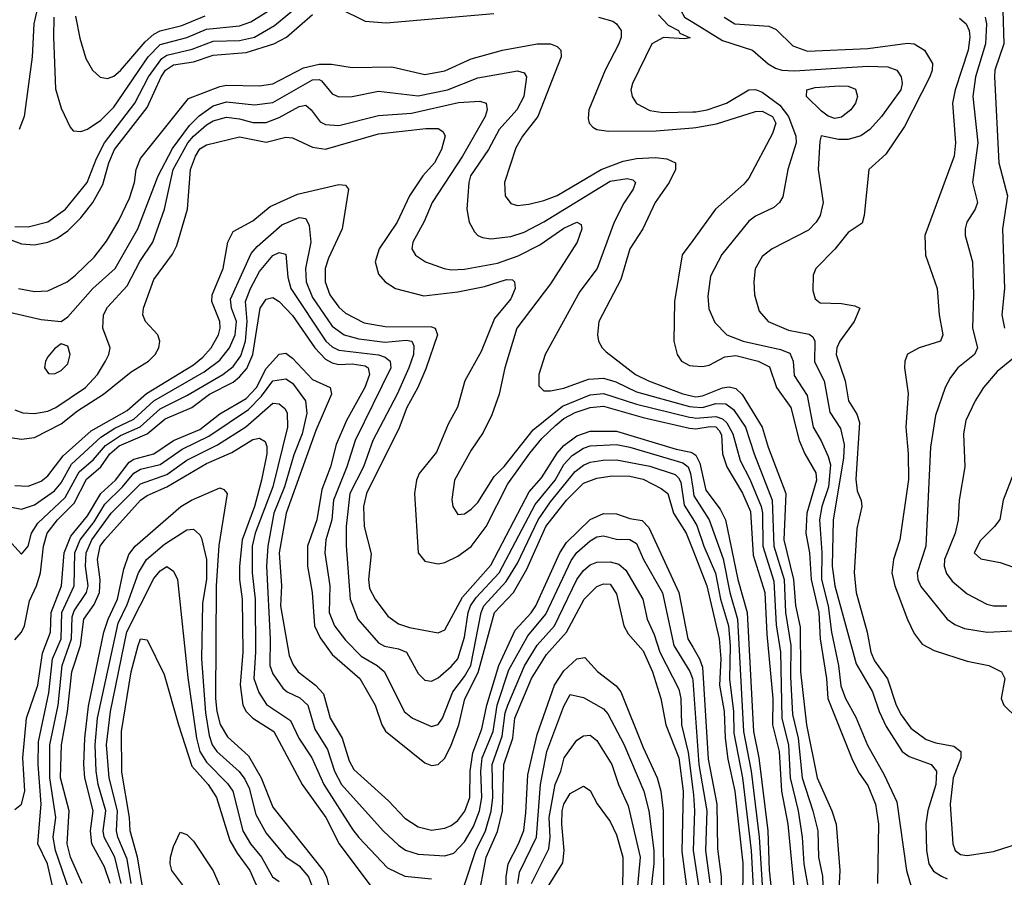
# Model space of a CAD drawing. Header units: inches. Extents: x 1308407 to 1441228, y 959628 to 1036311.
# Tile 456 of 656: x 1387965 to 1390942, y 983849 to 986443. Entities that reach past the tile are written whole.
import ezdxf

# ---------------------------------------------------------------- set-up
doc = ezdxf.new("R2010")
doc.units = ezdxf.units.IN
doc.header["$MEASUREMENT"] = 0
doc.layers.add('B3988', color=7, linetype='Continuous')
doc.layers.add('B3998', color=7, linetype='Continuous')

msp = doc.modelspace()

# ---------------------------------------------------------------- linework, layer by layer
at = {"layer": 'B3988', "color": 5}
for points, elevation in [([(1388034, 986546), (1388007.9, 986430), (1388003, 986330), (1387977.9, 986150), (1387963.6, 986110)], 3240), ([(1390000, 986566.9), (1389967.4, 986490), (1389964.5, 986470), (1389975.6, 986450), (1390000, 986435.1)], 3260), ([(1387950, 985817.1), (1387990, 985816), (1388050, 985830.8), (1388103.1, 985870), (1388168.6, 985950), (1388197.1, 986022.9), (1388221.7, 986070), (1388313.5, 986190), (1388354, 986270), (1388394.8, 986325.2), (1388410, 986335.2), (1388486.4, 986353.6), (1388550, 986378), (1388630, 986379.4), (1388674.6, 986390), (1388734.9, 986425.1), (1388833.2, 986506.8)], 3240), ([(1387930, 985780.3), (1387970, 985764.8), (1388010, 985762.1), (1388050, 985769.3), (1388078.2, 985781.8), (1388110, 985804), (1388150, 985843.4), (1388185.9, 985890), (1388216, 985944), (1388234.3, 986010), (1388251.9, 986050), (1388350, 986176.6), (1388392.5, 986270), (1388405.9, 986290), (1388430, 986306), (1388490, 986315), (1388550, 986335.3), (1388650, 986343), (1388732.9, 986370), (1388771.5, 986390), (1388850, 986458.7)], 3220), ([(1388068.2, 986450), (1388066.8, 986390), (1388073.2, 986233.2), (1388090, 986175.3), (1388117.5, 986117.5), (1388126.7, 986106.7), (1388150, 986104), (1388170, 986111.1), (1388210, 986138.8), (1388250, 986177.6), (1388353.7, 986330), (1388390, 986367.3), (1388470, 986388.8), (1388530, 986413.5), (1388630, 986424.3), (1388663.8, 986436.2), (1388730, 986477.7)], 3260), ([(1388133.6, 986453.6), (1388146.5, 986386.5), (1388165.2, 986325.2), (1388184.8, 986290), (1388208.3, 986268.3), (1388230, 986264.6), (1388250, 986271.6), (1388270, 986288.4), (1388344.3, 986375.7), (1388370, 986398.9), (1388390, 986409), (1388455.2, 986424.8), (1388525.8, 986454.2)], 3280), ([(1388930, 986477), (1389010, 986437.9), (1389073.4, 986433.4), (1389398.3, 986461.7)], 3220), ([(1389896.9, 986456.9), (1389926, 986426), (1389957.6, 986410), (1389961.6, 986401.6), (1389992.3, 986387.7), (1389975.7, 986384.3), (1389911.6, 986388.4), (1389876.8, 986370), (1389817.9, 986250), (1389812.6, 986230), (1389816.5, 986210), (1389830, 986189.3), (1389870, 986167.5), (1389910, 986161.7), (1390000, 986163.6)], 3240), ([(1389715.5, 986450), (1389758.4, 986438.4), (1389770.1, 986430.1), (1389783.3, 986410), (1389783.9, 986390), (1389776.4, 986370), (1389735.3, 986290), (1389686.1, 986170), (1389683.7, 986143.7), (1389687.1, 986130), (1389698, 986118), (1389710.1, 986110.1), (1389745.8, 986105.8), (1389890, 986106.2), (1390000, 986115.2)], 3220), ([(1387960.8, 985630), (1388010, 985620.3), (1388050, 985622.4), (1388108.7, 985650), (1388133.3, 985670), (1388190, 985724.1), (1388227.1, 985772.9), (1388265.1, 985834.9), (1388296.9, 985903.1), (1388312.2, 985950), (1388316.9, 985990), (1388330, 986022.7), (1388475.8, 986204.2), (1388570, 986240.8), (1388590, 986244.7), (1388690, 986242.1), (1388730, 986248.8), (1388823.4, 986296.6), (1388870, 986308), (1388907.8, 986307.8), (1388970, 986297.9), (1389090, 986299.9), (1389190, 986277.1), (1389250, 986287.6), (1389330, 986323.7), (1389424.4, 986350), (1389530, 986369.7), (1389569.7, 986369.7), (1389590, 986361.7), (1389601.7, 986350), (1389602.3, 986330), (1389531.6, 986150), (1389485.2, 986090), (1389465, 986055), (1389431.3, 985950), (1389432.6, 985910), (1389450, 985886.2), (1389470, 985880.8), (1389504.4, 985884.4), (1389550, 985895.4), (1389590, 985911.1), (1389723.1, 985990), (1389790, 986014.3), (1389830, 986022.5), (1389886.1, 986026.1), (1389921.5, 986021.5), (1389948.5, 986010), (1389948.5, 985990), (1389929.2, 985950), (1389886.5, 985890), (1389848.8, 985810), (1389810.1, 985750), (1389782.7, 985657.3), (1389716.2, 985530), (1389711.8, 985490), (1389715.3, 985470), (1389726.2, 985450), (1389738.5, 985438.5), (1389827.1, 985370), (1389866.5, 985350), (1389970, 985311.1), (1390000, 985304.2)], 3180), ([(1387920.8, 985560.8), (1388030, 985536.2), (1388090, 985530.2), (1388110, 985544), (1388186.5, 985630), (1388253.9, 985690), (1388322.4, 985810), (1388383.6, 985970), (1388427.2, 986052.8), (1388477.9, 986122.1), (1388507.9, 986152.1), (1388550, 986181.6), (1388590, 986194.3), (1388674.9, 986185.1), (1388730, 986191.7), (1388850, 986260.6), (1388870, 986261.3), (1388877.2, 986257.2), (1388910, 986217.9), (1388930, 986209.2), (1388970, 986210.5), (1389050, 986226.6), (1389170, 986212.2), (1389258.3, 986230), (1389350, 986266.9), (1389470, 986288.1), (1389490, 986282), (1389497.1, 986270), (1389489.3, 986210), (1389468.4, 986170), (1389415, 986110), (1389382.4, 986050), (1389328.5, 985970), (1389323, 985950), (1389316.6, 985870), (1389323.8, 985830), (1389340.6, 985800.6), (1389350.1, 985790.1), (1389364.2, 985784.2), (1389390, 985779.8), (1389450, 985786.5), (1389490, 985799.9), (1389550, 985831), (1389750, 985953.8), (1389802.1, 985962.1), (1389818.6, 985958.6), (1389827.2, 985950), (1389820.1, 985930), (1389792.1, 985887.9), (1389762.3, 985830), (1389711, 985690), (1389659, 985621), (1389554.4, 985430), (1389534.6, 985370), (1389535.1, 985335.1), (1389550, 985320.2), (1389570, 985319.8), (1389610, 985328.3), (1389684.6, 985355.4), (1389730, 985359), (1389767.2, 985347.2), (1389830, 985317.4), (1389990, 985272.5), (1390000, 985271.9)], 3160), ([(1387950, 985262.3), (1387973.9, 985253.9), (1388010, 985251.7), (1388050, 985258.9), (1388074.5, 985270), (1388164.1, 985330), (1388200.3, 985370), (1388224.5, 985410), (1388234.6, 985430), (1388238, 985450), (1388215.8, 985510), (1388217.9, 985550), (1388230, 985573.5), (1388290, 985637.5), (1388328.6, 985711.4), (1388367.8, 985770), (1388403, 985870), (1388429.4, 985990), (1388473.4, 986070), (1388490, 986090.5), (1388530, 986124.5), (1388550, 986136.4), (1388590, 986147.7), (1388630, 986143.1), (1388670, 986132.1), (1388710, 986131.4), (1388750, 986147), (1388810, 986179.9), (1388830, 986184), (1388846.5, 986170), (1388873.5, 986133.5), (1388890, 986125.3), (1388930, 986122.7), (1389050, 986152.4), (1389150, 986159.4), (1389291.9, 986191.9), (1389356.3, 986196.3), (1389375.2, 986190), (1389378, 986170), (1389372.6, 986150), (1389304.3, 986030), (1389212.5, 985890), (1389188.1, 985831.9), (1389153.7, 985770), (1389151.1, 985750), (1389162, 985730), (1389191.8, 985710), (1389248.4, 985690), (1389270, 985686.3), (1389310, 985688.2), (1389410, 985705.9), (1389471.8, 985728.2), (1389537.8, 985762.2), (1389610, 985812.4), (1389650, 985830.5), (1389662.8, 985822.7), (1389665, 985810), (1389650.7, 985769.3), (1389570, 985643.9), (1389468.6, 985510), (1389432, 985390), (1389415, 985310), (1389392.3, 985247.7), (1389366, 985194), (1389330, 985141), (1389280.1, 985050), (1389271.5, 984991.5), (1389274.3, 984970), (1389290, 984946.3), (1389310, 984947.9), (1389330, 984962.4), (1389350, 984982.6), (1389399.3, 985060.7), (1389430, 985091.3), (1389517.8, 985202.2), (1389606.5, 985273.5), (1389690, 985307.8), (1389730, 985312.4), (1389830, 985279.5), (1389990, 985240.7), (1390000, 985239.1)], 3140), ([(1387930, 985180.4), (1387970, 985174.4), (1388010, 985179), (1388090, 985220.9), (1388140, 985260), (1388218.4, 985310), (1388302.1, 985377.9), (1388354.8, 985410), (1388374.5, 985430), (1388385.6, 985450), (1388389.1, 985470), (1388382.3, 985490), (1388345.2, 985530), (1388337.5, 985550), (1388339.7, 985570), (1388370, 985657.1), (1388426.6, 985733.4), (1388440.2, 985759.8), (1388472.6, 985870), (1388481.7, 985990), (1388496.2, 986030), (1388510, 986052.3), (1388530, 986064.1), (1388630, 986088.4), (1388710, 986072.4), (1388770, 986087.5), (1388790, 986085.2), (1388850, 986056.7), (1388890, 986051), (1389050, 986097), (1389193.4, 986113.4), (1389230, 986113), (1389244.6, 986104.6), (1389251.3, 986091.3), (1389240.3, 986050), (1389219, 986010), (1389184, 985970), (1389143.6, 985910), (1389106.3, 985830), (1389052.3, 985750), (1389040.1, 985710), (1389050, 985672.6), (1389070.2, 985650), (1389101.8, 985630), (1389187.1, 985607.1), (1389290, 985619.4), (1389370, 985635.4), (1389436.6, 985656.6), (1389455.5, 985655.5), (1389460.9, 985650), (1389463.1, 985630), (1389450, 985598.4), (1389400.6, 985539.4), (1389360.7, 985439.3), (1389311.3, 985350), (1389288.9, 985271.1), (1389260.3, 985219.7), (1389225.3, 985134.7), (1389173.3, 985070), (1389165, 985050), (1389158.6, 985010), (1389170.1, 984830), (1389190, 984804.6), (1389230, 984797.3), (1389250, 984801.3), (1389290, 984820.3), (1389330, 984849.4), (1389375.1, 984910), (1389440.6, 985039.4), (1389507.9, 985132.1), (1389543.9, 985176.1), (1389584.9, 985215.1), (1389610, 985236.6), (1389644.9, 985255.1), (1389690, 985269.5), (1389730, 985274), (1389850, 985239.7), (1389990, 985207.2), (1390000, 985206.1)], 3120), ([(1387950, 985034), (1387990, 985031.8), (1388030, 985047.5), (1388050, 985063.6), (1388096.5, 985123.5), (1388180.5, 985199.5), (1388290, 985261.2), (1388347.9, 985312.1), (1388490, 985398.7), (1388518.5, 985421.5), (1388544, 985450), (1388566.2, 985490), (1388571.1, 985510), (1388569.9, 985530), (1388545.8, 985590), (1388547.1, 985610), (1388580.3, 985690), (1388594.4, 985770), (1388610, 985802.1), (1388670, 985834.4), (1388722.1, 985877.9), (1388805.4, 985914.6), (1388930, 985944.5), (1388950, 985942.2), (1388958.7, 985930), (1388940.1, 985810), (1388898.9, 985721.1), (1388889.1, 985690), (1388888.9, 985650), (1388902.7, 985610), (1388930, 985573.1), (1388950, 985555.1), (1389006.3, 985526.3), (1389070, 985514.3), (1389210, 985514.2), (1389221, 985510), (1389228.5, 985490), (1389193.4, 985386.6), (1389168.9, 985330), (1389135.6, 985270), (1389112.2, 985207.8), (1389013.5, 985010), (1389005, 984970), (1389006.2, 984910), (1389027.7, 984827.7), (1389019.5, 984750), (1389022.5, 984722.5), (1389039.8, 984690), (1389078.6, 984638.6), (1389110, 984615.7), (1389144.1, 984604.1), (1389230, 984588), (1389250, 984597.1), (1389304.2, 984695.8), (1389390, 984792.7), (1389505.6, 985014.4), (1389542.6, 985057.4), (1389590, 985132), (1389610, 985154.6), (1389650, 985184.5), (1389690, 985198.3), (1389770, 985198.3), (1389950, 985143.9), (1389994.4, 985134.4), (1390000, 985131.2)], 3080), ([(1387930, 984970.9), (1387970, 984962.8), (1388010, 984975.7), (1388070, 985017.7), (1388090, 985042.1), (1388121.3, 985098.7), (1388210, 985180.5), (1388252.7, 985207.3), (1388310, 985234.8), (1388370, 985289.8), (1388522.5, 985377.5), (1388570, 985413.1), (1388599.2, 985450), (1388616.4, 985490), (1388620, 985530), (1388605.8, 985570), (1388602.3, 985597.7), (1388664.6, 985735.4), (1388682.9, 985757.1), (1388757.6, 985822.4), (1388810, 985844.2), (1388830, 985841.2), (1388840.6, 985820.6), (1388844.9, 985770), (1388829.5, 985690), (1388831.2, 985650), (1388850, 985602.3), (1388910, 985515.6), (1388946.3, 985490), (1388990, 985477.7), (1389070, 985467.8), (1389133.6, 985473.6), (1389150.5, 985470.5), (1389156.7, 985456.7), (1389155.9, 985430), (1389141.8, 985390), (1389106.8, 985310), (1389033, 985170), (1389004.6, 985090), (1388963.5, 985010), (1388952.1, 984910), (1388952.4, 984852.4), (1388964.6, 984690), (1388987, 984630), (1389050, 984558), (1389068.4, 984548.4), (1389110, 984540.2), (1389134.8, 984530), (1389170, 984465), (1389190, 984445.3), (1389210, 984442.6), (1389230, 984452.3), (1389270, 984486.1), (1389289.9, 984510), (1389310, 984575.6), (1389321, 984650), (1389328, 984670), (1389345, 984695), (1389414.8, 984770), (1389523.9, 984976.1), (1389583.9, 985050), (1389610, 985097.4), (1389635.6, 985124.4), (1389670, 985147), (1389690, 985154.2), (1389770, 985157.6), (1389810, 985150.2), (1389970, 985102.7), (1389986.1, 985090), (1389993.8, 985070), (1390000, 985025.6)], 3060), ([(1390000, 985775.3), (1389968.2, 985731.8), (1389945.4, 985590), (1389943.1, 985470), (1389953.3, 985430), (1389965.9, 985410), (1389990, 985396.9), (1390000, 985396.1)], 3220), ([(1387939.7, 984859.7), (1387970, 984826), (1387990, 984850.4), (1388000.3, 984890), (1388019.7, 984920.3), (1388102.3, 984997.7), (1388144.5, 985075.5), (1388187.6, 985112.4), (1388224.7, 985155.3), (1388270, 985185.2), (1388329, 985211), (1388390, 985265.5), (1388470, 985306), (1388578.9, 985370), (1388610, 985393.6), (1388633.5, 985426.5), (1388647.4, 985470), (1388652.8, 985530), (1388647.8, 985590), (1388662.6, 985630), (1388690, 985681.1), (1388730, 985729.1), (1388750, 985738.7), (1388770, 985733.7), (1388776.1, 985663.9), (1388784.5, 985630), (1388890.7, 985470.7), (1388910, 985453.2), (1388930, 985443.1), (1389049.5, 985429.5), (1389070, 985422.3), (1389085, 985410), (1389086.7, 985390), (1388979.5, 985170), (1388953.7, 985090), (1388914.1, 984990), (1388908.9, 984930), (1388890.6, 984870), (1388888.1, 984830), (1388902.3, 984730), (1388901.1, 984650), (1388916.7, 984610), (1388950, 984565.9), (1388997.6, 984517.6), (1389045.8, 984490), (1389068, 984470), (1389127.2, 984350), (1389153.2, 984330), (1389210, 984305.6), (1389230, 984310.9), (1389243.8, 984330), (1389274.5, 984410), (1389310, 984455.9), (1389328.8, 984490), (1389360.1, 984650), (1389368.1, 984670), (1389436.4, 984743.6), (1389470, 984798.8), (1389532.3, 984930), (1389570, 984984.7), (1389644.2, 985075.8), (1389670, 985095.3), (1389690, 985104.1), (1389729.1, 985110.9), (1389770, 985111.7), (1389870, 985092.3), (1389947.2, 985067.2), (1389957.5, 985057.5), (1389964, 985044), (1389974.3, 984974.3), (1390000, 984933)], 3040), ([(1387950, 984567), (1387970, 984590.1), (1387979.1, 984610), (1387994.6, 984685.4), (1388015.4, 984730), (1388027.9, 984770), (1388037.1, 984850), (1388047.6, 984890), (1388078.7, 984930), (1388130, 984980.9), (1388167.1, 985052.9), (1388210, 985090), (1388237.9, 985130), (1388265.7, 985154.3), (1388350, 985189.7), (1388404.6, 985235.4), (1388485, 985270), (1388539, 985310), (1388610, 985346.8), (1388630, 985362.7), (1388652.1, 985387.9), (1388669.5, 985430), (1388692.4, 985570), (1388710, 985597.6), (1388730, 985602), (1388750, 985590.5), (1388790, 985547.9), (1388857.3, 985450), (1388890, 985416.1), (1388910, 985404.8), (1388930, 985400.3), (1388970, 985401.6), (1389010, 985395.4), (1389018.9, 985390), (1389023.1, 985370), (1389008.3, 985330), (1388952.9, 985230), (1388922, 985158), (1388905.1, 985090), (1388878.6, 985021.4), (1388863.2, 984930), (1388835.5, 984850), (1388835.1, 984790), (1388849.6, 984710), (1388855.9, 984610), (1388873.3, 984573.3), (1388910, 984523.1), (1388993.3, 984450), (1389039.7, 984370), (1389059.9, 984310), (1389070.9, 984290.9), (1389190, 984195.1), (1389210, 984187.2), (1389230, 984190.1), (1389250, 984209.5), (1389270, 984248.9), (1389292.4, 984310), (1389311, 984389), (1389351.2, 984468.8), (1389400.9, 984650), (1389457.9, 984710), (1389498.9, 984781.1), (1389556.4, 984910), (1389618.4, 984990), (1389670, 985040.5), (1389710, 985056.5), (1389756.8, 985063.1), (1389810, 985062), (1389850, 985052.9), (1389905.1, 985025.1), (1389924.5, 985010), (1389942.1, 984950), (1389980.6, 984890), (1390000, 984839.7)], 3020), ([(1387950, 984053.7), (1387970, 984070.2), (1387980.5, 984110), (1387974.5, 984210), (1387985.6, 984330), (1388019.8, 984430), (1388033.6, 984526.4), (1388058.1, 984590), (1388059.8, 984650), (1388090.9, 984730), (1388099.8, 984830), (1388119.5, 984880.5), (1388170, 984941.7), (1388210, 985010), (1388254.8, 985050), (1388295.5, 985104.5), (1388310, 985113.6), (1388370.4, 985129.6), (1388430, 985170.4), (1388510, 985203.5), (1388570, 985250.2), (1388650, 985296.6), (1388680.6, 985330), (1388710, 985387.4), (1388750, 985431.1), (1388770, 985433.7), (1388790, 985418.5), (1388850, 985354.5), (1388903.3, 985330), (1388907.8, 985310), (1388859.9, 985200.1), (1388770.6, 984950), (1388749.9, 984830.1), (1388756.3, 984730), (1388753.7, 984670), (1388779.4, 984519.4), (1388791.4, 984491.4), (1388807.3, 984470), (1388859.4, 984430), (1388883.6, 984403.6), (1388904.1, 984330), (1388940.1, 984270), (1388961.6, 984201.6), (1388974.8, 984174.8), (1389080.3, 984080.3), (1389130, 984027.5), (1389170, 984002.1), (1389210, 983991.8), (1389250, 983997.3), (1389270, 984005.3), (1389290, 984020.5), (1389310.8, 984049.2), (1389325.7, 984090), (1389327.5, 984170), (1389334.7, 984225.3), (1389362.1, 984297.9), (1389377.6, 984370), (1389413.9, 984490), (1389463.6, 984596.4), (1389511.4, 984648.6), (1389525.6, 984670), (1389598.3, 984830), (1389618.1, 984861.9), (1389690, 984931), (1389730, 984949.4), (1389770, 984948.6), (1389810, 984933.8), (1389847.7, 984927.7), (1389867.4, 984907.4), (1389958.4, 984710), (1389985.5, 984570), (1390000, 984544.9)], 2980), ([(1388076.2, 983770), (1388049.1, 983890), (1388019.6, 983950), (1388029.7, 984070.3), (1388020.3, 984190), (1388021.6, 984258.4), (1388053.2, 984406.8), (1388063.7, 984510), (1388090, 984570), (1388092.2, 984650), (1388129.8, 984730), (1388131.8, 984830), (1388147.4, 984870), (1388190, 984924.5), (1388222.3, 984977.7), (1388275.9, 985030), (1388310, 985071.3), (1388330, 985083.7), (1388390, 985097.3), (1388455.8, 985144.2), (1388537.3, 985182.7), (1388656.7, 985263.3), (1388695.6, 985304.4), (1388730, 985350.4), (1388770, 985356.2), (1388790, 985343.4), (1388828.8, 985290), (1388832.7, 985252.7), (1388819.5, 985190), (1388793.7, 985126.3), (1388766, 985030), (1388732.9, 984950), (1388715, 984850), (1388711.4, 984790), (1388722.1, 984570), (1388720.9, 984490), (1388730, 984464.6), (1388760.8, 984420.8), (1388773.2, 984410), (1388811.8, 984391.8), (1388835.8, 984370), (1388857.2, 984297.2), (1388895.3, 984235.3), (1388916.7, 984170), (1388938, 984130), (1389064.5, 983990), (1389110, 983945.9), (1389131.6, 983931.6), (1389170, 983919.3), (1389250, 983914.3), (1389278, 983922), (1389310, 983956.3), (1389337.2, 984002.8), (1389355.5, 984050), (1389362.5, 984090), (1389359.4, 984170), (1389363.5, 984210), (1389396.4, 984290), (1389408.5, 984370), (1389444, 984476), (1389501.1, 984578.9), (1389555.6, 984644.4), (1389632.9, 984807.1), (1389650, 984830.8), (1389690, 984867), (1389710, 984878.3), (1389730, 984882.1), (1389770, 984872.1), (1389810, 984871.1), (1389830, 984858.4), (1389850.8, 984810), (1389909, 984709), (1389942.9, 984550), (1389991.2, 984471.2), (1389999.6, 984450), (1390000, 984444.6)], 2960), ([(1388114.2, 983810), (1388072.8, 983930), (1388065.6, 983970), (1388073.7, 984030), (1388055.8, 984150), (1388056.4, 984250), (1388080.7, 984370), (1388093.2, 984490), (1388121.4, 984570), (1388123.7, 984636.3), (1388130, 984654.9), (1388167.3, 984710), (1388172, 984730), (1388163.4, 984790), (1388165.7, 984830), (1388183.2, 984870), (1388241.1, 984950), (1388330, 985038.5), (1388410, 985066.7), (1388470, 985110.9), (1388562.7, 985157.3), (1388648.3, 985211.7), (1388730, 985282.9), (1388750, 985280.9), (1388766.9, 985266.9), (1388773.4, 985253.4), (1388774.5, 985210), (1388730.4, 985030), (1388676.8, 984890), (1388667.8, 984850), (1388667.7, 984770), (1388676.5, 984690), (1388678.3, 984530), (1388672.8, 984450), (1388688.1, 984408.1), (1388711.4, 984371.4), (1388783.5, 984323.5), (1388809.4, 984270), (1388848.4, 984210), (1388884.6, 984130), (1388972.6, 983992.6), (1388990, 983969.1), (1389077.6, 983877.6), (1389130, 983852.1), (1389210, 983844.7)], 2940), ([(1388153.3, 983830), (1388118.2, 983910), (1388108.1, 983950), (1388114.1, 984050), (1388088.3, 984150), (1388091, 984250), (1388109.5, 984350), (1388123, 984470), (1388148.6, 984550), (1388159.3, 984630), (1388190, 984674.5), (1388206.5, 984710), (1388208.2, 984748.2), (1388200.1, 984810), (1388208.7, 984850), (1388221.9, 984870), (1388329.7, 984990), (1388350, 985003.7), (1388410, 985030.2), (1388530, 985100), (1388606.7, 985133.3), (1388670, 985172.7), (1388690, 985177), (1388706.8, 985166.8), (1388712.1, 985152.1), (1388712, 985130), (1388696.3, 985050), (1388675.3, 984970), (1388637.7, 984870), (1388629.8, 984789.8), (1388629.5, 984750), (1388637.5, 984690), (1388639.3, 984530), (1388631.2, 984431.2), (1388639.9, 984370), (1388649.4, 984350), (1388669.7, 984330), (1388733, 984290), (1388819.5, 984130), (1388891, 984030), (1388930.7, 983950), (1389030, 983818)], 2920), ([(1388238.8, 983830), (1388221.1, 983881.1), (1388182.7, 983950), (1388179.3, 983990), (1388187.5, 984050), (1388161.5, 984150), (1388158.9, 984190), (1388161.7, 984270), (1388173.2, 984366.8), (1388219.6, 984590), (1388232.3, 984630), (1388260.2, 984690), (1388279.6, 984780.4), (1388295.1, 984824.9), (1388314.1, 984850), (1388451.8, 984970), (1388484.4, 984990), (1388570, 985026.5), (1388582.3, 985022.3), (1388592.5, 985010), (1388567.5, 984852.5), (1388559.4, 984730), (1388556.9, 984390), (1388560.5, 984350), (1388570.7, 984310.7), (1388593.6, 984273.6), (1388656.5, 984216.5), (1388694.7, 984150), (1388730, 984061.2), (1388882.4, 983870), (1388892.5, 983850), (1388910, 983780.2)], 2880), ([(1388271.6, 983830), (1388252.1, 983910), (1388220.1, 983970), (1388217.6, 983990), (1388225, 984050), (1388202, 984130), (1388196, 984170), (1388193.1, 984250), (1388200.4, 984330), (1388262.7, 984617.3), (1388290, 984674.3), (1388324.4, 984770), (1388348.6, 984810), (1388403.2, 984856.8), (1388470, 984899.8), (1388490, 984902.3), (1388510, 984884.6), (1388514.5, 984874.5), (1388530.2, 984810.2), (1388530.2, 984750.2), (1388517.3, 984677.3), (1388514.6, 984510), (1388526.9, 984346.9), (1388538.3, 984278.3), (1388547.3, 984250), (1388560.6, 984230), (1388628.9, 984168.9), (1388646.1, 984146.1), (1388658.6, 984118.6), (1388678.8, 984038.8), (1388710, 983982.7), (1388770, 983910.6), (1388810, 983883.8), (1388838.6, 983850), (1388853.3, 983810)], 2860), ([(1388301.9, 983830), (1388290, 983903.7), (1388261.5, 983970), (1388258, 983990), (1388261.1, 984050), (1388235.2, 984150), (1388227.8, 984250), (1388239.3, 984350), (1388289.1, 984590.9), (1388370, 984752.3), (1388390, 984775.8), (1388410, 984789.3), (1388430, 984774.9), (1388441.8, 984750), (1388473.6, 984453.6), (1388499.7, 984270), (1388510, 984230), (1388530, 984197.4), (1388593, 984133), (1388609.8, 984110), (1388640.1, 983990), (1388662.9, 983950), (1388696.3, 983910), (1388729, 983850), (1388750, 983836.1)], 2840), ([(1389310, 983826), (1389344.6, 983930), (1389373.8, 983990), (1389390.9, 984049.1), (1389395.6, 984090), (1389393.8, 984190), (1389424.2, 984275.8), (1389433.2, 984346.8), (1389440.7, 984370), (1389491.4, 984488.6), (1389530, 984551.1), (1389582.3, 984610), (1389650, 984749.2), (1389670, 984777.1), (1389690, 984793.6), (1389710, 984802.3), (1389750, 984802.6), (1389776.5, 984796.5), (1389797.4, 984777.4), (1389849.7, 984690), (1389862.4, 984630), (1389883.6, 984583.6), (1389900.3, 984530), (1389958.3, 984418.3), (1389964.1, 984390), (1389966.2, 984310), (1389986.8, 984226.8), (1390000, 984114.7)], 2940), ([(1389350, 983776.8), (1389375.1, 983910), (1389410, 983987.5), (1389425.3, 984050), (1389429.1, 984190), (1389455.7, 984270), (1389462.5, 984330), (1389512.2, 984450), (1389557.6, 984522.4), (1389618.8, 984590), (1389671.4, 984690), (1389710, 984728.8), (1389730, 984737), (1389750, 984735.9), (1389770, 984706.3), (1389791.5, 984610), (1389805.3, 984585.3), (1389850, 984533.9), (1389878.6, 984470), (1389903.9, 984390), (1389919.3, 984310), (1389957.8, 984210), (1389970.9, 984110), (1389967.3, 983927.3), (1389985.3, 983790)], 2920), ([(1388348.5, 983750), (1388320.8, 983910), (1388299.4, 983990), (1388297.3, 984030), (1388273.3, 984166.7), (1388272.3, 984290), (1388302.2, 984470), (1388322.8, 984550), (1388330, 984570.1), (1388350, 984567.6), (1388401.9, 984461.9), (1388444.7, 984310), (1388485.6, 984185.6), (1388534.3, 984130), (1388559.6, 984090), (1388600.6, 983960.6), (1388622.4, 983922.4), (1388660.9, 983870), (1388687.5, 983810)], 2820), ([(1389434.7, 983770), (1389435.5, 983850), (1389442.1, 983890), (1389473.4, 983950), (1389488.9, 983991.1), (1389495.9, 984044.1), (1389501.2, 984158.8), (1389530, 984280.5), (1389582.3, 984430), (1389610, 984473.7), (1389650, 984510.1), (1389673.5, 984513.5), (1389711.8, 984471.8), (1389768.3, 984428.3), (1389783, 984410), (1389850, 984242), (1389892.8, 984150), (1389904, 984110), (1389910.8, 984050), (1389911.8, 983768.2)], 2880), ([(1389471.1, 983830), (1389475.8, 983864.2), (1389527.4, 983970), (1389539.5, 984130), (1389559.1, 984230), (1389610, 984366.2), (1389630, 984402.2), (1389670, 984393.1), (1389730, 984358.1), (1389743.7, 984343.7), (1389792, 984252), (1389852, 984110), (1389867.2, 984050), (1389882.1, 983930), (1389882.2, 983890), (1389873.3, 983810)], 2860), ([(1389512.4, 983830), (1389564.6, 983935.4), (1389569, 983970), (1389565.7, 984030), (1389583.7, 984130), (1389601.3, 984170), (1389611.6, 984210), (1389650, 984263.5), (1389670, 984277.2), (1389690, 984279.2), (1389710, 984263.2), (1389755.1, 984190), (1389775.2, 984130), (1389804.9, 984064.9), (1389841.6, 983910), (1389830.5, 983790)], 2840), ([(1389555.7, 983810), (1389607.6, 983892.4), (1389611.8, 983930), (1389604, 984010), (1389605.6, 984050), (1389610.6, 984070), (1389630, 984102.7), (1389670, 984124.6), (1389690, 984111.3), (1389711.6, 984071.6), (1389750, 984017.6), (1389770, 983977.7), (1389788.9, 983910), (1389788.1, 983790)], 2820), ([(1388461.6, 983821.6), (1388425.4, 983870), (1388419.9, 983890), (1388420.5, 983910), (1388430, 983942), (1388450, 983985.5), (1388470, 983979), (1388490, 983958.6), (1388550, 983868.9), (1388598.4, 983758.4)], 2780)]:
    msp.add_lwpolyline(points, dxfattribs=dict(at, elevation=elevation))
at = {"layer": 'B3988', "color": 5, "elevation": 3160}
msp.add_lwpolyline([(1388090, 985462), (1388070, 985447.1), (1388050, 985423), (1388042.6, 985410), (1388039.5, 985390), (1388052.3, 985372.3), (1388070, 985371.8), (1388090, 985382), (1388110, 985402), (1388117.8, 985430), (1388110, 985455.6)], close=True, dxfattribs=at)
at = {"layer": 'B3998', "color": 5}
for points, elevation in [([(1390937.4, 986470), (1390940.6, 986370), (1390913.5, 986290), (1390912.7, 986270), (1390925.6, 986010), (1390951.6, 985910), (1390936.8, 985810), (1390943.4, 985630), (1390935.3, 985550), (1390943.1, 985510)], 3360), ([(1390000, 986435.1), (1390090, 986380), (1390181.1, 986350), (1390228.7, 986308.7), (1390250, 986295.7), (1390270, 986289.7), (1390307.8, 986287.8), (1390530, 986301.6), (1390590, 986299.6), (1390617.5, 986290), (1390630.1, 986270), (1390633.5, 986250), (1390629, 986230), (1390571.2, 986150), (1390535.8, 986110), (1390508.2, 986091.8), (1390470, 986080.3), (1390440.7, 986080.7), (1390388.8, 986091.2), (1390384.3, 986075.7), (1390379.8, 985990), (1390394.6, 985890), (1390385.6, 985850), (1390373.5, 985830), (1390350, 985806.5), (1390240.3, 985750), (1390210, 985726.8), (1390189.4, 985689.4), (1390185.1, 985650), (1390187.1, 985610), (1390201.1, 985561.1), (1390228.1, 985530), (1390290, 985503.7), (1390352, 985492), (1390363.2, 985483.2), (1390369.2, 985470), (1390368, 985408), (1390397.2, 985350), (1390415.2, 985255.2), (1390446.7, 985206.7), (1390457.8, 985157.8), (1390456.5, 985116.5), (1390424.9, 984930), (1390421.7, 984790), (1390429.6, 984730.4), (1390494.8, 984494.8), (1390544, 984410), (1390564.3, 984350), (1390585.2, 984305.2), (1390633.6, 984230), (1390654.5, 984214.5), (1390720.9, 984190), (1390737.1, 984170), (1390735.2, 984130), (1390711, 984051), (1390705.4, 984010), (1390706.9, 983930), (1390714.4, 983890), (1390727.8, 983867.8), (1390752.1, 983852.1), (1390770, 983844.7)], 3260), ([(1390095.2, 986450), (1390127, 986430), (1390230, 986423.1), (1390252.5, 986412.5), (1390303.2, 986363.2), (1390347.1, 986347.1), (1390530, 986355.3), (1390650, 986372), (1390670, 986369.4), (1390701.5, 986350), (1390725, 986310), (1390724.2, 986290), (1390716.9, 986270), (1390640.5, 986119.5), (1390583.8, 986036.2), (1390533, 985990), (1390518.3, 985850), (1390512.3, 985827.7), (1390470, 985799.3), (1390430, 985748.9), (1390372.6, 985690), (1390364.2, 985670), (1390363.7, 985623.7), (1390370, 985598), (1390386, 985586), (1390450, 985584.3), (1390490, 985577.7), (1390505.3, 985570), (1390487.9, 985530), (1390444.8, 985470), (1390436, 985450), (1390433.7, 985430), (1390460.8, 985350), (1390471.3, 985290), (1390495.9, 985250), (1390504, 985224), (1390493.1, 985053.1), (1390497.3, 985017.3), (1390509, 984989), (1390511.1, 984970), (1390496.5, 984903.5), (1390488.5, 984770), (1390494.7, 984710), (1390527.4, 984590), (1390538.6, 984530), (1390550, 984503.7), (1390589.6, 984449.6), (1390615.4, 984370), (1390630, 984340.8), (1390659.7, 984299.7), (1390706.2, 984266.2), (1390735.7, 984255.7), (1390790, 984245.9), (1390811, 984230), (1390810.8, 984210), (1390787.7, 984150), (1390778.3, 984070), (1390786.8, 983950), (1390794.1, 983930), (1390810, 983918.4), (1390830, 983915.3), (1390910, 983926.9), (1391070, 983978.7)], 3280), ([(1390807.3, 986447.3), (1390826.7, 986430), (1390836.2, 986410), (1390838.5, 986390), (1390833.4, 986350), (1390794, 986230), (1390785.8, 986190), (1390795.1, 986070), (1390790.8, 986030), (1390701.8, 985790), (1390704.3, 985730), (1390739.3, 985630), (1390745.5, 985550), (1390756.1, 985490), (1390749.2, 985470), (1390684.4, 985450), (1390650, 985431.1), (1390641.9, 985410), (1390640.9, 985390), (1390652, 985312), (1390644.7, 985210), (1390651.7, 985130), (1390652.2, 985052.2), (1390626.4, 984870), (1390607, 984810), (1390602.5, 984770), (1390611.4, 984730), (1390650, 984629.1), (1390670, 984586.5), (1390694, 984554), (1390730, 984534.6), (1390830, 984502.8), (1390895.5, 984490), (1390934, 984470), (1390943.9, 984450), (1390932.6, 984390), (1390940.5, 984370), (1390981.1, 984330)], 3320), ([(1390884.7, 986450), (1390888.7, 986430), (1390885.7, 986370), (1390855.6, 986270), (1390847.2, 986210), (1390861.8, 986070), (1390846, 985950), (1390861.5, 985890), (1390854.7, 985870), (1390829.5, 985830), (1390823.9, 985810), (1390823.9, 985790), (1390845.9, 985710), (1390849.6, 985610), (1390846.5, 985510), (1390861, 985450), (1390852.1, 985430), (1390801.8, 985390), (1390779.2, 985360.8), (1390763.3, 985330), (1390734.2, 985245.8), (1390719.3, 985150), (1390704.6, 984850), (1390679, 984770), (1390680.5, 984750), (1390690, 984728.1), (1390769.7, 984629.7), (1390793.2, 984613.2), (1390821.6, 984601.6), (1390890.1, 984590.1), (1391050, 984598.2)], 3340), ([(1390000, 986163.6), (1390010, 986163.8), (1390043.5, 986170), (1390102.6, 986190), (1390170, 986230.7), (1390190, 986231.1), (1390210, 986223.4), (1390263.9, 986183.9), (1390289.6, 986150), (1390312.2, 986090), (1390312.6, 986070), (1390287.5, 985990), (1390273.1, 985906.9), (1390262.9, 985890), (1390245.3, 985874.7), (1390190, 985848.5), (1390170, 985833.2), (1390087.7, 985732.3), (1390053.5, 985666.5), (1390046, 985606), (1390048.6, 985568.6), (1390067.2, 985527.2), (1390102.9, 985490), (1390152.3, 985470), (1390265.3, 985445.3), (1390293.6, 985433.6), (1390303.4, 985410), (1390306.8, 985366.8), (1390346.4, 985306.4), (1390364.4, 985210), (1390388.7, 985168.7), (1390410, 985121.7), (1390416.3, 985096.3), (1390411, 985030), (1390390.7, 984970), (1390383.3, 984930), (1390391, 984831), (1390389.5, 984750), (1390410.2, 984670), (1390419.5, 984590), (1390441, 984490), (1390448.2, 984428.2), (1390461.7, 984390), (1390493.5, 984333.5), (1390529.1, 984249.1), (1390579.3, 984159.3), (1390617.8, 984077.7), (1390646.1, 983870), (1390669.8, 983789.8)], 3240), ([(1390000, 986115.2), (1390010, 986116.1), (1390072.3, 986127.7), (1390190, 986165.4), (1390210, 986166), (1390241.1, 986150), (1390251.7, 986130), (1390241.2, 986098.8), (1390170, 985962.9), (1390155, 985945), (1390069, 985870), (1390000, 985775.3)], 3220), ([(1390000, 985396.1), (1390030, 985393.6), (1390050, 985398.2), (1390097.3, 985422.7), (1390130, 985427.3), (1390197.6, 985410), (1390232.4, 985392.4), (1390253.9, 985330), (1390296.7, 985270), (1390321.5, 985170), (1390338.7, 985130), (1390372.2, 985072.2), (1390374.3, 985050), (1390344.9, 984950), (1390341.9, 984890), (1390353.3, 984830), (1390358.3, 984750), (1390381, 984650), (1390385.6, 984570), (1390404.2, 984450), (1390408.3, 984390), (1390483.2, 984203.2), (1390503.7, 984163.7), (1390530, 984126.7), (1390553, 984070), (1390561.8, 984010), (1390559.3, 983830)], 3220), ([(1390970, 985418.5), (1390921.2, 985378.8), (1390879.2, 985330), (1390854, 985290), (1390826.1, 985230), (1390819, 985190), (1390823, 985090), (1390805.6, 984990), (1390802.9, 984930), (1390794.2, 984890), (1390761.6, 984810), (1390760.4, 984790), (1390767.7, 984767.7), (1390784.9, 984744.8), (1390830, 984706.2), (1390890, 984675.1), (1390910.1, 984670.1), (1390950, 984669.7)], 3360), ([(1390000, 985304.2), (1390010, 985301.9), (1390030, 985304.6), (1390090, 985328.9), (1390110, 985332.1), (1390130, 985327.7), (1390150, 985308.7), (1390210.3, 985210), (1390228.1, 985150), (1390281.5, 985010), (1390275.3, 984870), (1390305.2, 984750), (1390311.1, 984671.1), (1390325.4, 984605.4), (1390326.2, 984470), (1390343.9, 984310), (1390376.1, 984150), (1390420.4, 984050), (1390433.5, 984010), (1390445.1, 983870), (1390436.2, 983696.2)], 3180), ([(1390000, 985271.9), (1390030, 985270), (1390070, 985281.4), (1390100.7, 985280.7), (1390123.6, 985263.6), (1390159.9, 985210), (1390185.9, 985130), (1390240.2, 984990), (1390245.1, 984850), (1390276.2, 984750), (1390280.6, 984650), (1390297.1, 984550), (1390295.7, 984455.7), (1390301.9, 984341.9), (1390318.5, 984270), (1390330.9, 984150), (1390363.6, 984050), (1390378.1, 983990), (1390380.9, 983910), (1390392.8, 983852.8), (1390395.3, 983770)], 3160), ([(1390000, 985239.1), (1390010, 985237.4), (1390070, 985242.1), (1390090, 985236), (1390103.7, 985223.7), (1390121.4, 985190), (1390143.3, 985110), (1390172.9, 985052.9), (1390207.4, 984970), (1390211.2, 984950), (1390211.9, 984850), (1390245, 984745), (1390252.4, 984612.4), (1390265.3, 984530), (1390269.1, 984330), (1390290, 984248.2), (1390294.7, 984150), (1390319, 984050), (1390330.8, 983970), (1390336.2, 983890), (1390350.7, 983810)], 3140), ([(1390000, 985206.1), (1390010, 985205), (1390052.7, 985212.7), (1390070, 985210.9), (1390080.4, 985200.4), (1390087.6, 985187.6), (1390090, 985130), (1390103.5, 985090), (1390151.1, 985011.1), (1390175, 984955), (1390183.4, 984823.4), (1390218.4, 984710), (1390224.5, 984584.4), (1390242.4, 984390), (1390241.1, 984310), (1390261.5, 984230), (1390268.2, 984110), (1390287.9, 984010), (1390308.9, 983790)], 3120), ([(1390000, 985131.2), (1390010, 985125.5), (1390021.2, 985101.2), (1390039.4, 985019.4), (1390082.8, 984962.8), (1390099.2, 984930), (1390136.4, 984750), (1390165.1, 984650), (1390183.9, 984290), (1390200.5, 984210), (1390227, 983990), (1390230.9, 983870.9), (1390244.3, 983750)], 3080), ([(1390970.1, 985069.9), (1390938.8, 984990), (1390928.6, 984931.4), (1390913.1, 984910), (1390870, 984867.6), (1390851.4, 984830), (1390871.7, 984811.7), (1390930, 984801), (1390990, 984780.1)], 3380), ([(1390000, 985025.6), (1390003.1, 985003.1), (1390049.8, 984930), (1390092, 984812), (1390112.6, 984710), (1390136, 984630), (1390153.5, 984290), (1390176.6, 984170), (1390200.8, 983970), (1390221.2, 983650)], 3060), ([(1390000, 984933), (1390012.6, 984912.6), (1390033.5, 984850), (1390068.7, 984768.7), (1390084.6, 984690), (1390108.2, 984610), (1390112.9, 984550), (1390111.3, 984448.7), (1390123.1, 984350), (1390124.5, 984284.5), (1390151, 984150), (1390176.9, 983930), (1390191.9, 983650)], 3040), ([(1390000, 984839.7), (1390042.4, 984730), (1390079.6, 984570), (1390085.2, 984510), (1390081.3, 984430), (1390095.2, 984350), (1390097.9, 984270), (1390106.6, 984206.6), (1390127.8, 984110), (1390151.6, 983891.6), (1390150.7, 983770)], 3020), ([(1390000, 984544.9), (1390020.2, 984510), (1390030, 984484.2), (1390046.8, 984206.8), (1390073.4, 984070), (1390075.3, 983935.3), (1390086.2, 983850), (1390086.1, 983770)], 2980), ([(1390000, 984444.6), (1390018.5, 984190), (1390042.8, 984050), (1390039.2, 983930), (1390052.1, 983832.1)], 2960), ([(1390000, 984114.7), (1390002, 984098), (1390005.3, 984050), (1390001.5, 983930), (1390019.5, 983810), (1390019.6, 983719.6), (1390047.3, 983627.3), (1390056.5, 983570), (1390044, 983470), (1390039.9, 983350), (1390050, 983244.7), (1390101.4, 983050), (1390141.9, 982970), (1390201.2, 982870), (1390229.8, 982810), (1390233.7, 982790), (1390232.7, 982770), (1390220.6, 982730), (1390193.9, 982690), (1390171.9, 982670), (1390110, 982633.4), (1390030, 982607.2), (1390001, 982590), (1390000, 982589)], 2940)]:
    msp.add_lwpolyline(points, dxfattribs=dict(at, elevation=elevation))
at = {"layer": 'B3998', "color": 5, "elevation": 3240}
msp.add_lwpolyline([(1390430, 986143.7), (1390410, 986150.9), (1390390, 986165.7), (1390344, 986210), (1390345.6, 986230), (1390370, 986237.7), (1390442.7, 986242.7), (1390470, 986242), (1390492.3, 986232.3), (1390498.4, 986210), (1390491.9, 986190), (1390478, 986170), (1390450, 986147.3)], close=True, dxfattribs=at)

doc.saveas('drawing.dxf')
